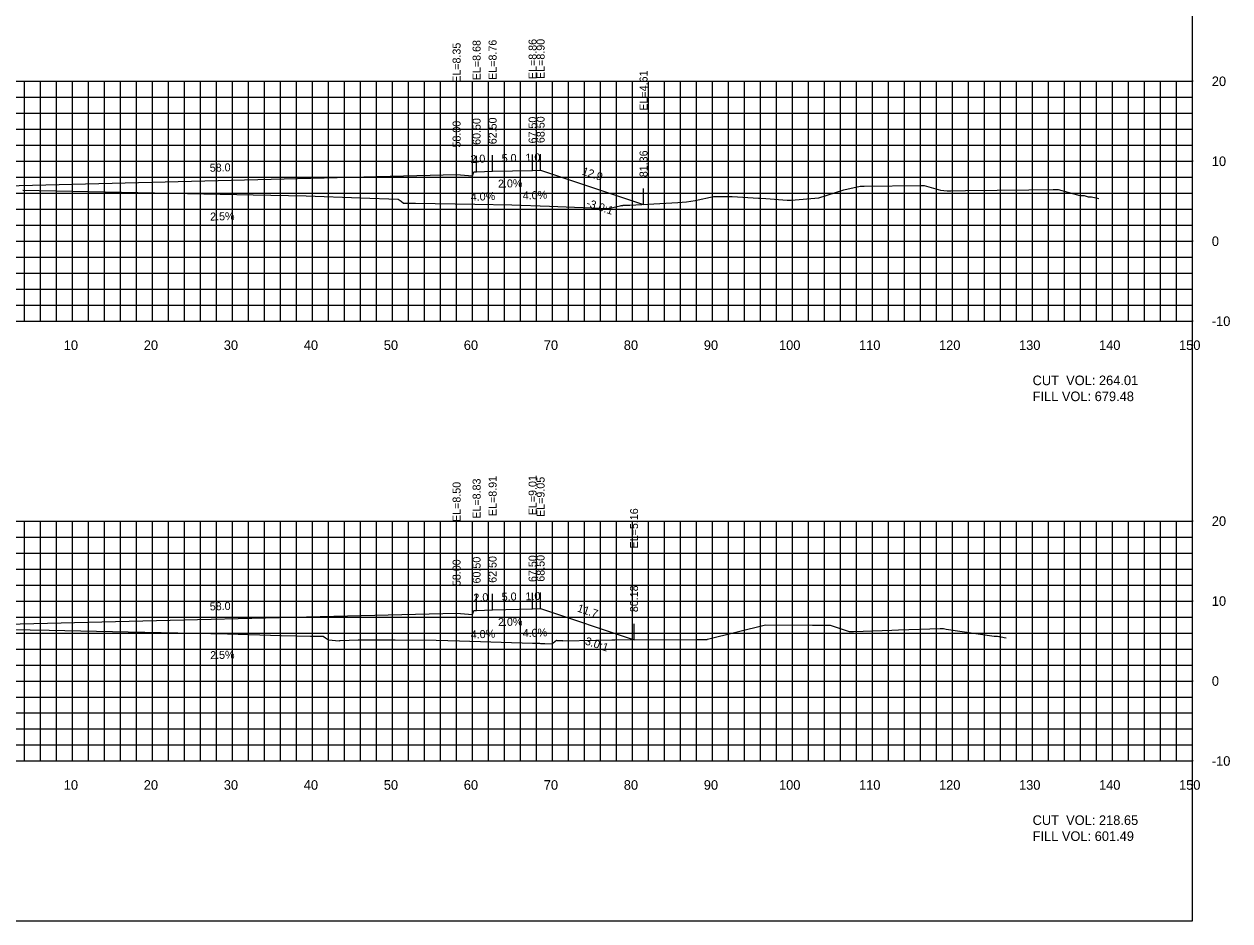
# Model space of a CAD drawing. Extents: x 1797419 to 1809236, y 248759 to 251512.
# Drawn here: x 1807394.9 to 1807545.7, y 250854.9 to 250967 of the extents above; entities that cross this region are included whole.
import ezdxf

# ---------------------------------------------------------------- set-up
doc = ezdxf.new("R2010")
doc.units = 0
for name, color, linetype in [('10', 7, 'Continuous'), ('3', 7, 'Continuous'), ('31', 7, 'Continuous'), ('4', 7, 'Continuous'), ('60', 7, 'Continuous'), ('ANNO-TXT', 7, 'Continuous'), ('CL-CNST', 7, 'Continuous'), ('Level 62', 7, 'Continuous'), ('M-ROADS', 7, 'Continuous')]:
    doc.layers.add(name, color=color, linetype=linetype)

msp = doc.modelspace()

# ---------------------------------------------------------------- linework, layer by layer
for p, q in [((1807449, 250948.24), (1807449, 250950.24)), ((1807451.5, 250948.57), (1807451.5, 250950.57)), ((1807453.5, 250948.65), (1807453.5, 250950.65)), ((1807458.5, 250948.75), (1807458.5, 250950.75)), ((1807459.5, 250948.79), (1807459.5, 250950.79)), ((1807472.37, 250944.5), (1807472.37, 250946.5)), ((1807451.5, 250893.72), (1807451.5, 250895.72)), ((1807453.5, 250893.8), (1807453.5, 250895.8)), ((1807458.5, 250893.9), (1807458.5, 250895.9)), ((1807459.5, 250893.94), (1807459.5, 250895.94)), ((1807449, 250893.39), (1807449, 250895.39)), ((1807471.18, 250890.05), (1807471.18, 250892.05))]:
    msp.add_line(p, q)
msp.add_lwpolyline([(1807241, 250854.89), (1807541, 250854.89), (1807541, 251044.89), (1807241, 251044.89)], close=True)
at = {"layer": '60'}
for p, q in [((1807541, 250929.89), (1807541, 250959.89)), ((1807541.06, 250959.89), (1807541, 250959.89)), ((1807541.06, 250949.89), (1807541, 250949.89)), ((1807541.06, 250939.89), (1807541, 250939.89)), ((1807241, 250929.89), (1807541, 250929.89)), ((1807401, 250929.83), (1807401, 250929.89)), ((1807411, 250929.83), (1807411, 250929.89)), ((1807421, 250929.83), (1807421, 250929.89)), ((1807431, 250929.83), (1807431, 250929.89)), ((1807441, 250929.83), (1807441, 250929.89)), ((1807451, 250929.83), (1807451, 250929.89)), ((1807461, 250929.83), (1807461, 250929.89)), ((1807471, 250929.83), (1807471, 250929.89)), ((1807481, 250929.83), (1807481, 250929.89)), ((1807491, 250929.83), (1807491, 250929.89)), ((1807501, 250929.83), (1807501, 250929.89)), ((1807511, 250929.83), (1807511, 250929.89)), ((1807521, 250929.83), (1807521, 250929.89)), ((1807531, 250929.83), (1807531, 250929.89)), ((1807541, 250929.83), (1807541, 250929.89)), ((1807541.06, 250929.89), (1807541, 250929.89)), ((1807541, 250874.89), (1807541, 250904.89)), ((1807541.06, 250904.89), (1807541, 250904.89)), ((1807541.06, 250894.89), (1807541, 250894.89)), ((1807541.06, 250884.89), (1807541, 250884.89)), ((1807241, 250874.89), (1807541, 250874.89)), ((1807401, 250874.83), (1807401, 250874.89)), ((1807411, 250874.83), (1807411, 250874.89)), ((1807421, 250874.83), (1807421, 250874.89)), ((1807431, 250874.83), (1807431, 250874.89)), ((1807441, 250874.83), (1807441, 250874.89)), ((1807451, 250874.83), (1807451, 250874.89)), ((1807461, 250874.83), (1807461, 250874.89)), ((1807471, 250874.83), (1807471, 250874.89)), ((1807481, 250874.83), (1807481, 250874.89)), ((1807491, 250874.83), (1807491, 250874.89)), ((1807501, 250874.83), (1807501, 250874.89)), ((1807511, 250874.83), (1807511, 250874.89)), ((1807521, 250874.83), (1807521, 250874.89)), ((1807531, 250874.83), (1807531, 250874.89)), ((1807541, 250874.83), (1807541, 250874.89)), ((1807541.06, 250874.89), (1807541, 250874.89))]:
    msp.add_line(p, q, dxfattribs=at)
at = {"layer": 'CL-CNST'}
for points in [[(1807317.57, 250947.54), (1807322.5, 250945.89), (1807323.5, 250945.85), (1807328.5, 250945.75), (1807330.5, 250945.67), (1807330.83, 250945.67), (1807331, 250945.17), (1807333, 250945.34), (1807391, 250946.79), (1807449, 250948.24), (1807451, 250948.07), (1807451.17, 250948.57), (1807451.5, 250948.57), (1807453.5, 250948.65), (1807458.5, 250948.75), (1807459.5, 250948.79), (1807472.37, 250944.5)], [(1807317.79, 250892.62), (1807322.5, 250891.04), (1807323.5, 250891), (1807328.5, 250890.9), (1807330.5, 250890.82), (1807330.83, 250890.82), (1807331, 250890.32), (1807333, 250890.49), (1807391, 250891.94), (1807449, 250893.39), (1807451, 250893.22), (1807451.17, 250893.72), (1807451.5, 250893.72), (1807453.5, 250893.8), (1807458.5, 250893.9), (1807459.5, 250893.94), (1807471.18, 250890.05)]]:
    msp.add_lwpolyline(points, dxfattribs=at)
at = {"layer": 'Level 62'}
for p, q in [((1807241, 250959.89), (1807541, 250959.89)), ((1807395, 250929.89), (1807395, 250959.89)), ((1807397, 250929.89), (1807397, 250959.89)), ((1807399, 250929.89), (1807399, 250959.89)), ((1807401, 250929.89), (1807401, 250959.89)), ((1807403, 250929.89), (1807403, 250959.89)), ((1807405, 250929.89), (1807405, 250959.89)), ((1807407, 250929.89), (1807407, 250959.89)), ((1807409, 250929.89), (1807409, 250959.89)), ((1807411, 250929.89), (1807411, 250959.89)), ((1807413, 250929.89), (1807413, 250959.89)), ((1807415, 250929.89), (1807415, 250959.89)), ((1807417, 250929.89), (1807417, 250959.89)), ((1807419, 250929.89), (1807419, 250959.89)), ((1807421, 250929.89), (1807421, 250959.89)), ((1807423, 250929.89), (1807423, 250959.89)), ((1807425, 250929.89), (1807425, 250959.89)), ((1807427, 250929.89), (1807427, 250959.89)), ((1807429, 250929.89), (1807429, 250959.89)), ((1807431, 250929.89), (1807431, 250959.89)), ((1807433, 250929.89), (1807433, 250959.89)), ((1807435, 250929.89), (1807435, 250959.89)), ((1807437, 250929.89), (1807437, 250959.89)), ((1807439, 250929.89), (1807439, 250959.89)), ((1807441, 250929.89), (1807441, 250959.89)), ((1807443, 250929.89), (1807443, 250959.89)), ((1807445, 250929.89), (1807445, 250959.89)), ((1807447, 250929.89), (1807447, 250959.89)), ((1807449, 250929.89), (1807449, 250959.89)), ((1807451, 250929.89), (1807451, 250959.89)), ((1807453, 250929.89), (1807453, 250959.89)), ((1807455, 250929.89), (1807455, 250959.89)), ((1807457, 250929.89), (1807457, 250959.89)), ((1807459, 250929.89), (1807459, 250959.89)), ((1807461, 250929.89), (1807461, 250959.89)), ((1807463, 250929.89), (1807463, 250959.89)), ((1807465, 250929.89), (1807465, 250959.89)), ((1807467, 250929.89), (1807467, 250959.89)), ((1807469, 250929.89), (1807469, 250959.89)), ((1807471, 250929.89), (1807471, 250959.89)), ((1807473, 250929.89), (1807473, 250959.89)), ((1807475, 250929.89), (1807475, 250959.89)), ((1807477, 250929.89), (1807477, 250959.89)), ((1807479, 250929.89), (1807479, 250959.89)), ((1807481, 250929.89), (1807481, 250959.89)), ((1807483, 250929.89), (1807483, 250959.89)), ((1807485, 250929.89), (1807485, 250959.89)), ((1807487, 250929.89), (1807487, 250959.89)), ((1807489, 250929.89), (1807489, 250959.89)), ((1807491, 250929.89), (1807491, 250959.89)), ((1807493, 250929.89), (1807493, 250959.89)), ((1807495, 250929.89), (1807495, 250959.89)), ((1807497, 250929.89), (1807497, 250959.89)), ((1807499, 250929.89), (1807499, 250959.89)), ((1807501, 250929.89), (1807501, 250959.89)), ((1807503, 250929.89), (1807503, 250959.89)), ((1807505, 250929.89), (1807505, 250959.89)), ((1807507, 250929.89), (1807507, 250959.89)), ((1807509, 250929.89), (1807509, 250959.89)), ((1807511, 250929.89), (1807511, 250959.89)), ((1807513, 250929.89), (1807513, 250959.89)), ((1807515, 250929.89), (1807515, 250959.89)), ((1807517, 250929.89), (1807517, 250959.89)), ((1807519, 250929.89), (1807519, 250959.89)), ((1807521, 250929.89), (1807521, 250959.89)), ((1807523, 250929.89), (1807523, 250959.89)), ((1807525, 250929.89), (1807525, 250959.89)), ((1807527, 250929.89), (1807527, 250959.89)), ((1807529, 250929.89), (1807529, 250959.89)), ((1807531, 250929.89), (1807531, 250959.89)), ((1807533, 250929.89), (1807533, 250959.89)), ((1807535, 250929.89), (1807535, 250959.89)), ((1807537, 250929.89), (1807537, 250959.89)), ((1807539, 250929.89), (1807539, 250959.89)), ((1807541, 250929.89), (1807541, 250959.89)), ((1807241, 250957.89), (1807541, 250957.89)), ((1807241, 250955.89), (1807541, 250955.89)), ((1807241, 250953.89), (1807541, 250953.89)), ((1807241, 250951.89), (1807541, 250951.89)), ((1807241, 250949.89), (1807541, 250949.89)), ((1807241, 250947.89), (1807541, 250947.89)), ((1807241, 250945.89), (1807541, 250945.89)), ((1807241, 250943.89), (1807541, 250943.89)), ((1807241, 250941.89), (1807541, 250941.89)), ((1807241, 250939.89), (1807541, 250939.89)), ((1807241, 250937.89), (1807541, 250937.89)), ((1807241, 250935.89), (1807541, 250935.89)), ((1807241, 250933.89), (1807541, 250933.89)), ((1807241, 250931.89), (1807541, 250931.89)), ((1807241, 250929.89), (1807541, 250929.89)), ((1807241, 250904.89), (1807541, 250904.89)), ((1807395, 250874.89), (1807395, 250904.89)), ((1807397, 250874.89), (1807397, 250904.89)), ((1807399, 250874.89), (1807399, 250904.89)), ((1807401, 250874.89), (1807401, 250904.89)), ((1807403, 250874.89), (1807403, 250904.89)), ((1807405, 250874.89), (1807405, 250904.89)), ((1807407, 250874.89), (1807407, 250904.89)), ((1807409, 250874.89), (1807409, 250904.89)), ((1807411, 250874.89), (1807411, 250904.89)), ((1807413, 250874.89), (1807413, 250904.89)), ((1807415, 250874.89), (1807415, 250904.89)), ((1807417, 250874.89), (1807417, 250904.89)), ((1807419, 250874.89), (1807419, 250904.89)), ((1807421, 250874.89), (1807421, 250904.89)), ((1807423, 250874.89), (1807423, 250904.89)), ((1807425, 250874.89), (1807425, 250904.89)), ((1807427, 250874.89), (1807427, 250904.89)), ((1807429, 250874.89), (1807429, 250904.89)), ((1807431, 250874.89), (1807431, 250904.89)), ((1807433, 250874.89), (1807433, 250904.89)), ((1807435, 250874.89), (1807435, 250904.89)), ((1807437, 250874.89), (1807437, 250904.89)), ((1807439, 250874.89), (1807439, 250904.89)), ((1807441, 250874.89), (1807441, 250904.89)), ((1807443, 250874.89), (1807443, 250904.89)), ((1807445, 250874.89), (1807445, 250904.89)), ((1807447, 250874.89), (1807447, 250904.89)), ((1807449, 250874.89), (1807449, 250904.89)), ((1807451, 250874.89), (1807451, 250904.89)), ((1807453, 250874.89), (1807453, 250904.89)), ((1807455, 250874.89), (1807455, 250904.89)), ((1807457, 250874.89), (1807457, 250904.89)), ((1807459, 250874.89), (1807459, 250904.89)), ((1807461, 250874.89), (1807461, 250904.89)), ((1807463, 250874.89), (1807463, 250904.89)), ((1807465, 250874.89), (1807465, 250904.89)), ((1807467, 250874.89), (1807467, 250904.89)), ((1807469, 250874.89), (1807469, 250904.89)), ((1807471, 250874.89), (1807471, 250904.89)), ((1807473, 250874.89), (1807473, 250904.89)), ((1807475, 250874.89), (1807475, 250904.89)), ((1807477, 250874.89), (1807477, 250904.89)), ((1807479, 250874.89), (1807479, 250904.89)), ((1807481, 250874.89), (1807481, 250904.89)), ((1807483, 250874.89), (1807483, 250904.89)), ((1807485, 250874.89), (1807485, 250904.89)), ((1807487, 250874.89), (1807487, 250904.89)), ((1807489, 250874.89), (1807489, 250904.89)), ((1807491, 250874.89), (1807491, 250904.89)), ((1807493, 250874.89), (1807493, 250904.89)), ((1807495, 250874.89), (1807495, 250904.89)), ((1807497, 250874.89), (1807497, 250904.89)), ((1807499, 250874.89), (1807499, 250904.89)), ((1807501, 250874.89), (1807501, 250904.89)), ((1807503, 250874.89), (1807503, 250904.89)), ((1807505, 250874.89), (1807505, 250904.89)), ((1807507, 250874.89), (1807507, 250904.89)), ((1807509, 250874.89), (1807509, 250904.89)), ((1807511, 250874.89), (1807511, 250904.89)), ((1807513, 250874.89), (1807513, 250904.89)), ((1807515, 250874.89), (1807515, 250904.89)), ((1807517, 250874.89), (1807517, 250904.89)), ((1807519, 250874.89), (1807519, 250904.89)), ((1807521, 250874.89), (1807521, 250904.89)), ((1807523, 250874.89), (1807523, 250904.89)), ((1807525, 250874.89), (1807525, 250904.89)), ((1807527, 250874.89), (1807527, 250904.89)), ((1807529, 250874.89), (1807529, 250904.89)), ((1807531, 250874.89), (1807531, 250904.89)), ((1807533, 250874.89), (1807533, 250904.89)), ((1807535, 250874.89), (1807535, 250904.89)), ((1807537, 250874.89), (1807537, 250904.89)), ((1807539, 250874.89), (1807539, 250904.89)), ((1807541, 250874.89), (1807541, 250904.89)), ((1807241, 250902.89), (1807541, 250902.89)), ((1807241, 250900.89), (1807541, 250900.89)), ((1807241, 250898.89), (1807541, 250898.89)), ((1807241, 250896.89), (1807541, 250896.89)), ((1807241, 250894.89), (1807541, 250894.89)), ((1807241, 250892.89), (1807541, 250892.89)), ((1807241, 250890.89), (1807541, 250890.89)), ((1807241, 250888.89), (1807541, 250888.89)), ((1807241, 250886.89), (1807541, 250886.89)), ((1807241, 250884.89), (1807541, 250884.89)), ((1807241, 250882.89), (1807541, 250882.89)), ((1807241, 250880.89), (1807541, 250880.89)), ((1807241, 250878.89), (1807541, 250878.89)), ((1807241, 250876.89), (1807541, 250876.89)), ((1807241, 250874.89), (1807541, 250874.89))]:
    msp.add_line(p, q, dxfattribs=at)
at = {"layer": 'M-ROADS'}
for points in [[(1807394.78, 250946.27), (1807423.57, 250945.71), (1807430.19, 250945.58), (1807436.98, 250945.33), (1807441.69, 250945.15), (1807442.07, 250944.88), (1807442.37, 250944.65), (1807443.41, 250944.67), (1807443.7, 250944.64), (1807443.72, 250944.64), (1807443.88, 250944.64), (1807451.29, 250944.54), (1807455.9, 250944.46), (1807460.6, 250944.28), (1807467.93, 250943.98), (1807469.44, 250944.31), (1807469.59, 250944.34), (1807469.61, 250944.34), (1807469.67, 250944.36), (1807469.7, 250944.36), (1807469.78, 250944.37), (1807469.8, 250944.38), (1807470.64, 250944.41), (1807476.66, 250944.72), (1807477.72, 250944.81), (1807477.72, 250944.81), (1807478.81, 250944.97), (1807481.11, 250945.47), (1807481.24, 250945.47), (1807481.61, 250945.47), (1807483.43, 250945.47), (1807486.75, 250945.28), (1807487.02, 250945.27), (1807487.66, 250945.23), (1807490.33, 250945.03), (1807490.72, 250945.03), (1807490.82, 250945.03), (1807494.27, 250945.31), (1807497.41, 250946.32), (1807499.45, 250946.77), (1807499.82, 250946.77), (1807499.94, 250946.77), (1807506.97, 250946.85), (1807507.43, 250946.85), (1807509.47, 250946.26), (1807510.3, 250946.19), (1807510.77, 250946.19), (1807510.79, 250946.19), (1807512.63, 250946.22), (1807520.51, 250946.32), (1807523.56, 250946.36), (1807523.68, 250946.36), (1807523.9, 250946.36), (1807523.96, 250946.36), (1807524.18, 250946.36), (1807525.4, 250946.02), (1807526.89, 250945.61), (1807527.06, 250945.61), (1807527.23, 250945.61), (1807527.39, 250945.61), (1807527.41, 250945.61), (1807527.43, 250945.61), (1807527.94, 250945.45), (1807528.1, 250945.43), (1807528.2, 250945.44), (1807528.32, 250945.44), (1807528.37, 250945.43), (1807529.27, 250945.25)], [(1807334.3, 250892.39), (1807398.06, 250891.25), (1807407.93, 250891.05), (1807420.38, 250890.8), (1807427.09, 250890.58), (1807430.74, 250890.5), (1807432.01, 250890.48), (1807432.23, 250890.48), (1807432.34, 250890.49), (1807432.62, 250890.28), (1807432.98, 250890.03), (1807434.34, 250889.93), (1807434.34, 250889.93), (1807434.41, 250889.96), (1807434.43, 250889.97), (1807436.7, 250890.04), (1807436.86, 250890.04), (1807437.21, 250890.04), (1807437.56, 250890.04), (1807437.64, 250890.04), (1807439.43, 250890.04), (1807439.93, 250890.04), (1807439.94, 250890.04), (1807441.31, 250890.03), (1807446.46, 250890), (1807449.36, 250889.91), (1807458.5, 250889.63), (1807458.7, 250889.63), (1807458.91, 250889.64), (1807459, 250889.64), (1807459.08, 250889.63), (1807459.24, 250889.62), (1807459.37, 250889.61), (1807459.37, 250889.61), (1807459.48, 250889.6), (1807459.58, 250889.59), (1807459.63, 250889.59), (1807459.67, 250889.59), (1807459.75, 250889.59), (1807459.82, 250889.59), (1807459.82, 250889.59), (1807459.89, 250889.58), (1807459.94, 250889.58), (1807459.97, 250889.58), (1807460, 250889.57), (1807460.05, 250889.57), (1807460.94, 250889.54), (1807461.07, 250889.65), (1807461.48, 250889.99), (1807461.56, 250889.96), (1807462.23, 250889.94), (1807462.3, 250889.93), (1807466.39, 250890), (1807466.55, 250890), (1807468.42, 250890.04), (1807468.52, 250890.04), (1807468.77, 250890.04), (1807478.89, 250890.08), (1807479.36, 250890.07), (1807479.73, 250890.08), (1807479.73, 250890.08), (1807479.79, 250890.09), (1807480.31, 250890.09), (1807480.32, 250890.09), (1807480.36, 250890.11), (1807480.37, 250890.11), (1807487.62, 250891.93), (1807493.49, 250891.89), (1807493.63, 250891.89), (1807495.21, 250891.86), (1807495.52, 250891.86), (1807495.7, 250891.86), (1807496.94, 250891.47), (1807498.05, 250891.1), (1807498.33, 250891.1), (1807498.54, 250891.1), (1807498.6, 250891.09), (1807503.42, 250891.24), (1807504.23, 250891.27), (1807509.44, 250891.47), (1807509.88, 250891.47), (1807510.18, 250891.37), (1807516.19, 250890.48), (1807516.31, 250890.48), (1807516.41, 250890.48), (1807516.53, 250890.48), (1807516.6, 250890.48), (1807516.76, 250890.47), (1807516.89, 250890.47), (1807517.46, 250890.32), (1807517.69, 250890.27)]]:
    msp.add_lwpolyline(points, dxfattribs=at)

# ---------------------------------------------------------------- texts
for p in [(1807465.14, 250944.27), (1807464.55, 250889.63)]:
    msp.add_text('-3.0:1', height=1, rotation=341.5651).set_placement(p)
at = {"layer": '10'}
for s, p in [('10', (1807399.9, 250926.29)), ('20', (1807409.9, 250926.29)), ('30', (1807419.9, 250926.29)), ('40', (1807429.9, 250926.29)), ('50', (1807439.9, 250926.29)), ('60', (1807449.9, 250926.29)), ('70', (1807459.9, 250926.29)), ('80', (1807469.9, 250926.29)), ('90', (1807479.9, 250926.29)), ('100', (1807489.3, 250926.29)), ('110', (1807499.3, 250926.29)), ('120', (1807509.3, 250926.29)), ('130', (1807519.3, 250926.29)), ('140', (1807529.3, 250926.29)), ('150', (1807539.3, 250926.29)), ('10', (1807399.9, 250871.29)), ('20', (1807409.9, 250871.29)), ('30', (1807419.9, 250871.29)), ('40', (1807429.9, 250871.29)), ('50', (1807439.9, 250871.29)), ('60', (1807449.9, 250871.29)), ('70', (1807459.9, 250871.29)), ('80', (1807469.9, 250871.29)), ('90', (1807479.9, 250871.29)), ('100', (1807489.3, 250871.29)), ('110', (1807499.3, 250871.29)), ('120', (1807509.3, 250871.29)), ('130', (1807519.3, 250871.29)), ('140', (1807529.3, 250871.29)), ('150', (1807539.3, 250871.29))]:
    msp.add_text(s, height=1.2, dxfattribs=at).set_placement(p)
at = {"layer": '3'}
for s, p in [('EL=8.86', (1807459, 250960.17)), ('EL=8.90', (1807460, 250960.18)), ('EL=8.35', (1807449.5, 250959.7)), ('EL=8.68', (1807452, 250960.03)), ('EL=8.76', (1807454, 250960.07)), ('EL=4.61', (1807472.87, 250956.22)), ('58.00', (1807449.5, 250951.61)), ('60.50', (1807452, 250951.94)), ('62.50', (1807454, 250952.02)), ('67.50', (1807459, 250952.12)), ('68.50', (1807460, 250952.16)), ('81.36', (1807472.87, 250947.9)), ('EL=8.50', (1807449.5, 250904.78)), ('EL=8.83', (1807452, 250905.19)), ('EL=8.91', (1807454, 250905.52)), ('EL=9.01', (1807459, 250905.62)), ('EL=9.05', (1807460, 250905.41)), ('EL=5.16', (1807471.68, 250901.47)), ('60.50', (1807452, 250897.09)), ('62.50', (1807454, 250897.17)), ('67.50', (1807459, 250897.27)), ('68.50', (1807460, 250897.31)), ('58.00', (1807449.5, 250896.76)), ('80.18', (1807471.68, 250893.5))]:
    msp.add_text(s, height=1, rotation=90, dxfattribs=at).set_placement(p)
at = {"layer": '31'}
for s, p in [('20', (1807543.4, 250959.29)), ('10', (1807543.4, 250949.29)), ('0', (1807543.4, 250939.29)), ('-10', (1807543.4, 250929.29)), ('20', (1807543.4, 250904.29)), ('10', (1807543.4, 250894.29)), ('0', (1807543.4, 250884.29)), ('-10', (1807543.4, 250874.29))]:
    msp.add_text(s, height=1.2, dxfattribs=at).set_placement(p)
at = {"layer": '4'}
for s, rotation, p in [('2.0', 2.2906, (1807450.75, 250949.66)), ('5.0', 1.1458, (1807454.65, 250949.77)), ('1.0', 2.2906, (1807457.63, 250949.82)), ('58.0', 1.4321, (1807418.16, 250948.57)), ('12.9', 341.5651, (1807464.59, 250948.25)), ('2.0%', 1.1458, (1807454.19, 250946.59)), ('4.0%', 2.2906, (1807450.79, 250944.93)), ('4.0%', 2.2906, (1807457.29, 250945.09)), ('2.5%', 1.4321, (1807418.21, 250942.47)), ('2.0', 2.2906, (1807451.13, 250894.81)), ('5.0', 1.1458, (1807454.65, 250894.93)), ('1.0', 2.2906, (1807457.63, 250894.97)), ('58.0', 1.4321, (1807418.16, 250893.72)), ('11.7', 341.5651, (1807464, 250893.6)), ('2.0%', 1.1458, (1807454.19, 250891.76)), ('4.0%', 2.2906, (1807450.79, 250890.2)), ('4.0%', 2.2906, (1807457.29, 250890.36)), ('2.5%', 1.4321, (1807418.21, 250887.62))]:
    msp.add_text(s, height=1, rotation=rotation, dxfattribs=at).set_placement(p)
at = {"layer": 'ANNO-TXT'}
for s, p in [('CUT  VOL: 264.01', (1807521, 250921.89)), ('FILL VOL: 679.48', (1807521, 250919.89)), ('CUT  VOL: 218.65', (1807521, 250866.89)), ('FILL VOL: 601.49', (1807521, 250864.89))]:
    msp.add_text(s, height=1.2, dxfattribs=at).set_placement(p)

doc.saveas('drawing.dxf')
